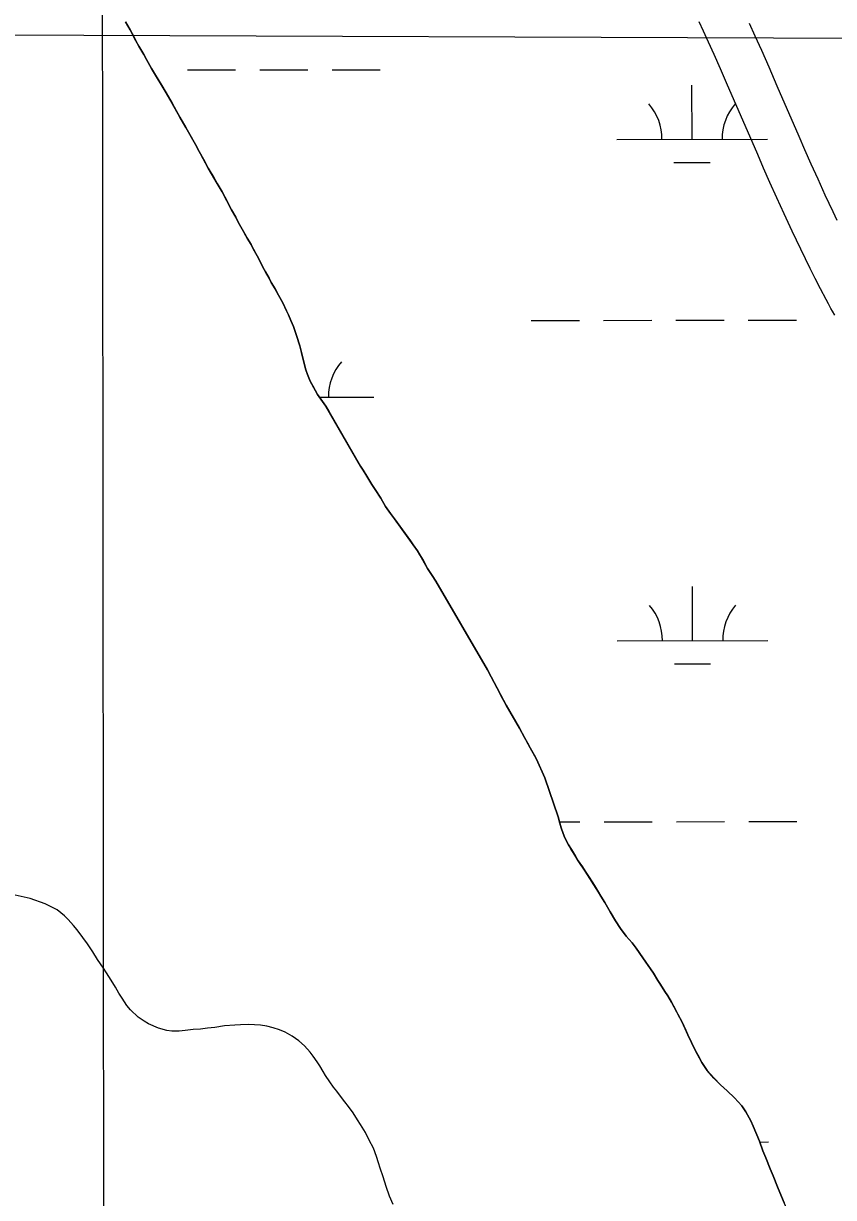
# Model space of a CAD drawing. Extents: x 3297753 to 3335611, y 652252 to 677623.
# Drawn here: x 3317590 to 3318127, y 662318 to 663097 of the extents above; entities that cross this region are included whole.
import ezdxf

# ---------------------------------------------------------------- set-up
doc = ezdxf.new("R2010")
doc.units = 0
for name, color, linetype in [('V-GRID-MAJR', 7, 'Continuous'), ('V-RIVR-RANG-IDEN', 7, 'Continuous'), ('V-ROAD-CNTR', 7, 'Continuous'), ('V-SITE-VEGE', 7, 'Continuous'), ('V-TOPO-BNDY', 7, 'Continuous'), ('V-TOPO-SHOR', 7, 'Continuous'), ('V-WETL-SWMP', 7, 'Continuous')]:
    doc.layers.add(name, color=color, linetype=linetype)

msp = doc.modelspace()

# ---------------------------------------------------------------- linework, layer by layer
at = {"layer": 'V-GRID-MAJR'}
msp.add_spline([(3317647.88, 657646.67), (3317644.8, 660673.92), (3317638.62, 666735.34), (3317632.45, 672796.78), (3317629.37, 675830.95)], degree=3, dxfattribs=at)
at = {"layer": 'V-ROAD-CNTR'}
for points in [[(3318044.4, 663084.35), (3318041.1, 663091.6), (3318038.2, 663097.9)], [(3318129.83, 662965.94), (3318127.1, 662971.73), (3318124.47, 662977.36), (3318121.96, 662982.82), (3318117.12, 662993.47), (3318112.64, 663003.49), (3318108.47, 663012.91), (3318104.59, 663021.77), (3318090.07, 663055.17), (3318084.6, 663067.73), (3318079.77, 663078.72), (3318075.5, 663088.33), (3318071.73, 663096.71)], [(3318128.36, 662903.21), (3318126.84, 662905.76), (3318125.7, 662907.72), (3318124.07, 662910.63), (3318122.48, 662913.57), (3318118.77, 662920.65), (3318115.25, 662927.52), (3318111.9, 662934.19), (3318108.71, 662940.67), (3318105.65, 662946.96), (3318102.73, 662953.07), (3318099.94, 662959), (3318097.26, 662964.75), (3318094.68, 662970.33), (3318089.77, 662981.14), (3318085.23, 662991.29), (3318081.01, 663000.82), (3318077.09, 663009.77), (3318062.56, 663043.2), (3318057.11, 663055.7), (3318052.32, 663066.6), (3318048.11, 663076.1), (3318044.37, 663084.41)]]:
    msp.add_lwpolyline(points, dxfattribs=at)
at = {"layer": 'V-SITE-VEGE'}
for p, q in [((3317660.62, 663092.44), (3317657.43, 663097.82)), ((3317664.44, 663085.31), (3317660.62, 663092.44)), ((3317666.39, 663081.79), (3317664.44, 663085.31)), ((3317669.69, 663076.21), (3317666.39, 663081.79)), ((3317671.44, 663072.89), (3317669.69, 663076.21)), ((3317674.84, 663066.9), (3317671.44, 663072.89)), ((3317684.53, 663050.76), (3317674.84, 663066.9)), ((3317693.6, 663034.62), (3317684.53, 663050.76)), ((3317697.62, 663027.8), (3317693.6, 663034.62)), ((3317704.01, 663016.42), (3317697.62, 663027.8)), ((3317712.46, 663000.8), (3317704.01, 663016.42)), ((3317718.33, 662990.56), (3317712.46, 663000.8)), ((3317721.63, 662985.08), (3317718.33, 662990.56)), ((3317727.92, 662973.18), (3317721.63, 662985.08)), ((3317730.7, 662968.32), (3317727.92, 662973.18)), ((3317732.35, 662965.01), (3317730.7, 662968.32)), ((3317734.1, 662961.8), (3317732.35, 662965.01)), ((3317736.67, 662957.15), (3317734.1, 662961.8)), ((3317740.8, 662950.11), (3317736.67, 662957.15)), ((3317746.36, 662939.77), (3317740.8, 662950.11)), ((3317750.38, 662932.01), (3317746.36, 662939.77)), ((3317761.92, 662911.33), (3317750.38, 662932.01)), ((3317765.73, 662903.47), (3317761.92, 662911.33)), ((3317769.02, 662895.61), (3317765.73, 662903.47)), ((3317771.08, 662889.71), (3317769.02, 662895.61)), ((3317773.14, 662882.79), (3317771.08, 662889.71)), ((3317777.14, 662866.97), (3317773.14, 662882.79)), ((3317780.13, 662859.32), (3317777.14, 662866.97)), ((3317784.87, 662850.63), (3317780.13, 662859.32)), ((3317788.17, 662845.87), (3317784.87, 662850.63)), ((3317790.54, 662842.76), (3317788.17, 662845.87)), ((3317813.49, 662802.94), (3317790.54, 662842.76)), ((3317815.23, 662800.4), (3317813.49, 662802.94)), ((3317823.15, 662787.52), (3317815.23, 662800.4)), ((3317826.97, 662781.83), (3317823.15, 662787.52)), ((3317830.16, 662776.35), (3317826.97, 662781.83)), ((3317835.94, 662768.07), (3317830.16, 662776.35)), ((3317851.3, 662746.86), (3317835.94, 662768.07)), ((3317852.95, 662744.17), (3317851.3, 662746.86)), ((3317858, 662735.17), (3317852.95, 662744.17)), ((3317860.99, 662730.41), (3317858, 662735.17)), ((3317863.46, 662726.79), (3317860.99, 662730.41)), ((3317897.78, 662667.83), (3317863.46, 662726.79)), ((3317900.15, 662663.18), (3317897.78, 662667.83)), ((3317910.04, 662644.45), (3317900.15, 662663.18)), ((3317919.01, 662629.15), (3317910.04, 662644.45)), ((3317926.12, 662616.11), (3317919.01, 662629.15)), ((3317930.34, 662608.67), (3317926.12, 662616.11)), ((3317935.82, 662596.19), (3317930.34, 662608.67)), ((3317944.65, 662570.41), (3317935.82, 662596.19)), ((3317946.6, 662562.96), (3317944.65, 662570.41)), ((3317947.94, 662559.24), (3317946.6, 662562.96)), ((3317949.07, 662556.45), (3317947.94, 662559.24)), ((3317951.44, 662551.79), (3317949.07, 662556.45)), ((3317953.4, 662548.69), (3317951.44, 662551.79)), ((3317957.93, 662541.03), (3317953.4, 662548.69)), ((3317962.67, 662534.31), (3317957.93, 662541.03)), ((3317971.54, 662520.45), (3317962.67, 662534.31)), ((3317973.08, 662517.65), (3317971.54, 662520.45)), ((3317975.66, 662513.52), (3317973.08, 662517.65)), ((3317979.17, 662507.21), (3317975.66, 662513.52)), ((3317986.07, 662496.14), (3317979.17, 662507.21)), ((3317989.89, 662491.17), (3317986.07, 662496.14)), ((3317993.71, 662486.62), (3317989.89, 662491.17)), ((3317996.49, 662483.1), (3317993.71, 662486.62)), ((3318005.97, 662469.55), (3317996.49, 662483.1)), ((3318007.93, 662466.55), (3318005.97, 662469.55)), ((3318010.82, 662461.79), (3318007.93, 662466.55)), ((3318017.42, 662451.55), (3318010.82, 662461.79)), ((3318019.89, 662447.31), (3318017.42, 662451.55)), ((3318026.9, 662434.07), (3318019.89, 662447.31)), ((3318030.81, 662425.59), (3318026.9, 662434.07)), ((3318035.65, 662415.55), (3318030.81, 662425.59)), ((3318040.08, 662407.28), (3318035.65, 662415.55)), ((3318043.59, 662402), (3318040.08, 662407.28)), ((3318048.02, 662397.04), (3318043.59, 662402)), ((3318052.35, 662392.58), (3318048.02, 662397.04)), ((3318056.9, 662388.55), (3318052.35, 662392.58)), ((3318061.64, 662383.89), (3318056.9, 662388.55)), ((3318066.49, 662378.51), (3318061.64, 662383.89)), ((3318069.28, 662374.68), (3318066.49, 662378.51)), ((3318072.47, 662368.68), (3318069.28, 662374.68)), ((3318074.12, 662365.06), (3318072.47, 662368.68)), ((3318078.23, 662355.03), (3318074.12, 662365.06)), ((3318080.5, 662348.62), (3318078.23, 662355.03)), ((3318082.46, 662344.07), (3318080.5, 662348.62)), ((3318085.34, 662336.83), (3318082.46, 662344.07)), ((3318087.39, 662332.07), (3318085.34, 662336.83)), ((3318090.17, 662324.83), (3318087.39, 662332.07)), ((3318092.85, 662318.32), (3318090.17, 662324.83)), ((3318099.85, 662302.5), (3318092.85, 662318.32))]:
    msp.add_line(p, q, dxfattribs=at)
at = {"layer": 'V-TOPO-BNDY'}
msp.add_line((3316940.98, 663091.7), (3324715.94, 663061.38), dxfattribs=at)
at = {"layer": 'V-TOPO-SHOR'}
for points in [[(3317657.43, 663097.82), (3317660.62, 663092.44), (3317662.99, 663088), (3317664.44, 663085.31), (3317666.39, 663081.79), (3317669.69, 663076.21), (3317671.44, 663072.89), (3317674.84, 663066.9), (3317677.42, 663062.55), (3317681.65, 663055.52), (3317684.53, 663050.76), (3317688.45, 663043.83), (3317693.6, 663034.62), (3317697.62, 663027.8), (3317700.2, 663023.14), (3317704.01, 663016.42), (3317706.48, 663011.87), (3317710.09, 663005.14), (3317712.46, 663000.8), (3317716.06, 662994.59), (3317718.33, 662990.56), (3317721.63, 662985.08), (3317723.48, 662981.66), (3317726.16, 662976.59), (3317727.92, 662973.18), (3317730.7, 662968.32), (3317732.35, 662965.01), (3317734.1, 662961.8), (3317736.67, 662957.15), (3317738.32, 662954.36), (3317740.8, 662950.11), (3317742.34, 662947.12), (3317744.81, 662942.67), (3317746.36, 662939.77), (3317748.73, 662935.12), (3317750.38, 662932.01), (3317752.75, 662927.67), (3317754.29, 662924.88), (3317756.77, 662920.64), (3317759.14, 662916.4), (3317761.92, 662911.33), (3317764.39, 662906.16), (3317765.73, 662903.47), (3317767.28, 662899.74), (3317769.02, 662895.61), (3317771.08, 662889.71), (3317773.14, 662882.79), (3317774.27, 662878.45), (3317775.91, 662872.03), (3317777.14, 662866.97), (3317778.38, 662863.76), (3317780.13, 662859.32), (3317781.77, 662856.32), (3317784.87, 662850.63), (3317788.17, 662845.87), (3317790.54, 662842.76), (3317792.5, 662839.45), (3317813.49, 662802.94), (3317815.23, 662800.4), (3317817.69, 662796.41), (3317821.09, 662790.93), (3317823.15, 662787.52), (3317826.97, 662781.83), (3317830.16, 662776.35), (3317833.46, 662771.59), (3317835.94, 662768.07), (3317839.54, 662763.1), (3317846.56, 662753.48), (3317848.41, 662750.89), (3317851.3, 662746.86), (3317852.95, 662744.17), (3317855.01, 662740.55), (3317858, 662735.17), (3317860.99, 662730.41), (3317863.46, 662726.79)], [(3317863.46, 662726.79), (3317897.78, 662667.83), (3317900.15, 662663.18), (3317903.96, 662656.04), (3317906.44, 662651.39), (3317910.04, 662644.45), (3317912.62, 662640.11), (3317916.53, 662633.39), (3317919.01, 662629.15), (3317922.41, 662622.94), (3317924.37, 662619.42), (3317926.12, 662616.11), (3317928.8, 662611.46), (3317930.34, 662608.67), (3317935.82, 662596.19), (3317944.65, 662570.41), (3317945.77, 662566.17), (3317946.6, 662562.96), (3317947.94, 662559.24), (3317949.07, 662556.45), (3317951.44, 662551.79), (3317953.4, 662548.69), (3317956.08, 662544.14), (3317957.93, 662541.04), (3317960.71, 662537.1), (3317962.67, 662534.31), (3317965.25, 662530.27), (3317968.86, 662524.69), (3317971.54, 662520.45), (3317973.08, 662517.66), (3317975.66, 662513.52), (3317979.17, 662507.21), (3317982.77, 662501.31), (3317986.07, 662496.14), (3317989.89, 662491.17), (3317993.7, 662486.62), (3317996.49, 662483.1), (3318000.92, 662476.79), (3318002.88, 662473.99), (3318005.97, 662469.55), (3318007.93, 662466.55), (3318010.82, 662461.79), (3318012.67, 662459), (3318015.56, 662454.44), (3318017.42, 662451.55), (3318019.89, 662447.31), (3318022.47, 662442.55), (3318024.11, 662439.34), (3318026.9, 662434.07), (3318029.37, 662428.69), (3318030.81, 662425.59), (3318033.18, 662420.62), (3318035.65, 662415.55), (3318038.23, 662410.8), (3318040.08, 662407.28), (3318043.59, 662402), (3318048.02, 662397.04), (3318052.35, 662392.58), (3318056.9, 662388.55), (3318061.64, 662383.89), (3318066.49, 662378.51), (3318069.28, 662374.68), (3318072.47, 662368.68), (3318074.12, 662365.06), (3318076.48, 662359.27), (3318078.23, 662355.03), (3318080.5, 662348.62), (3318082.46, 662344.07), (3318085.34, 662336.83), (3318087.39, 662332.07), (3318090.17, 662324.83), (3318092.85, 662318.32), (3318094.6, 662314.29)], [(3317702.39, 662429.11), (3317697.02, 662428.6), (3317693.09, 662428.19), (3317688.23, 662428.2), (3317685.03, 662428.62), (3317679.35, 662430.18), (3317672.74, 662433.08), (3317669.84, 662434.74), (3317666.02, 662437.33), (3317660.76, 662442.2), (3317658.39, 662445.2), (3317655.2, 662449.96), (3317653.13, 662453.27), (3317650.87, 662457.41), (3317648.08, 662461.95), (3317644.99, 662466.71), (3317642.83, 662469.92), (3317639.01, 662475.72), (3317635.81, 662480.78), (3317632.31, 662485.96), (3317629.11, 662490.3), (3317625.5, 662495.27), (3317622.92, 662498.27), (3317619.52, 662502.2), (3317616.94, 662504.58), (3317614.57, 662506.66), (3317612.09, 662508.52), (3317604.24, 662512.66), (3317594.33, 662516.19), (3317580.38, 662519.21)], [(3317835.1, 662313.05), (3317832.63, 662318.63), (3317830.47, 662324.94), (3317828.42, 662331.35), (3317826.46, 662337.24), (3317825.43, 662340.66), (3317824.1, 662344.9), (3317822.04, 662350.38), (3317819.26, 662355.86), (3317816.78, 662360.82), (3317813.49, 662366.1), (3317811.53, 662369.2), (3317808.54, 662373.86), (3317805.44, 662378.2), (3317803.18, 662381.31), (3317800.29, 662385.03), (3317797.81, 662388.24), (3317795.54, 662391.03), (3317793.07, 662394.45), (3317790.29, 662398.69), (3317788.74, 662401.28), (3317786.47, 662405.1), (3317784.72, 662407.79), (3317782.14, 662411.52), (3317780.08, 662414.21), (3317776.37, 662418.34), (3317772.45, 662421.76), (3317768.11, 662424.77), (3317763.46, 662427.46), (3317759.75, 662429.02), (3317755.51, 662430.37), (3317751.27, 662431.51), (3317747.04, 662432.04), (3317743.11, 662432.25), (3317738.98, 662432.46), (3317733.91, 662432.37), (3317729.99, 662432.17), (3317723.27, 662431.66), (3317716.76, 662430.64), (3317712, 662430.03), (3317707.35, 662429.52), (3317702.39, 662429.11)]]:
    msp.add_lwpolyline(points, dxfattribs=at)
at = {"layer": 'V-WETL-SWMP'}
for p, q in [((3317660.62, 663092.44), (3317657.43, 663097.82)), ((3317662.99, 663088), (3317660.62, 663092.44)), ((3317664.43, 663085.31), (3317662.99, 663088)), ((3317666.39, 663081.79), (3317664.43, 663085.31)), ((3317669.69, 663076.2), (3317666.39, 663081.79)), ((3317671.44, 663072.89), (3317669.69, 663076.2)), ((3317674.84, 663066.89), (3317671.44, 663072.89)), ((3317677.42, 663062.55), (3317674.84, 663066.89)), ((3317681.65, 663055.52), (3317677.42, 663062.55)), ((3317698.62, 663065.95), (3317730.62, 663065.99)), ((3317746.62, 663066), (3317778.62, 663066.04)), ((3317794.62, 663066.05), (3317826.62, 663066.08)), ((3317684.53, 663050.76), (3317681.65, 663055.52)), ((3318033.51, 663019.87), (3318033.47, 663055.87)), ((3317688.45, 663043.83), (3317684.53, 663050.76)), ((3317693.6, 663034.62), (3317688.45, 663043.83)), ((3317697.62, 663027.79), (3317693.6, 663034.62)), ((3317700.2, 663023.14), (3317697.62, 663027.79)), ((3317704.01, 663016.42), (3317700.2, 663023.14)), ((3317706.48, 663011.86), (3317704.01, 663016.42)), ((3317983.51, 663019.81), (3318083.51, 663019.92)), ((3317710.09, 663005.14), (3317706.48, 663011.86)), ((3317712.46, 663000.8), (3317710.09, 663005.14)), ((3317716.06, 662994.59), (3317712.46, 663000.8)), ((3318021.53, 663004.42), (3318045.53, 663004.45)), ((3317718.33, 662990.56), (3317716.06, 662994.59)), ((3317721.63, 662985.07), (3317718.33, 662990.56)), ((3317723.48, 662981.66), (3317721.63, 662985.07)), ((3317726.16, 662976.59), (3317723.48, 662981.66)), ((3317727.91, 662973.18), (3317726.16, 662976.59)), ((3317730.7, 662968.32), (3317727.91, 662973.18)), ((3317732.35, 662965.01), (3317730.7, 662968.32)), ((3317734.1, 662961.8), (3317732.35, 662965.01)), ((3317736.67, 662957.15), (3317734.1, 662961.8)), ((3317738.32, 662954.35), (3317736.67, 662957.15)), ((3317740.8, 662950.11), (3317738.32, 662954.35)), ((3317742.34, 662947.11), (3317740.8, 662950.11)), ((3317744.81, 662942.67), (3317742.34, 662947.11)), ((3317746.36, 662939.77), (3317744.81, 662942.67)), ((3317748.73, 662935.12), (3317746.36, 662939.77)), ((3317750.38, 662932.01), (3317748.73, 662935.12)), ((3317752.75, 662927.67), (3317750.38, 662932.01)), ((3317754.29, 662924.88), (3317752.75, 662927.67)), ((3317756.77, 662920.64), (3317754.29, 662924.88)), ((3317759.14, 662916.39), (3317756.77, 662920.64)), ((3317761.92, 662911.33), (3317759.14, 662916.39)), ((3317764.39, 662906.15), (3317761.92, 662911.33)), ((3317765.73, 662903.47), (3317764.39, 662906.15)), ((3317767.27, 662899.74), (3317765.73, 662903.47)), ((3317769.02, 662895.61), (3317767.27, 662899.74)), ((3317926.79, 662899.69), (3317958.79, 662899.72)), ((3317974.79, 662899.73), (3318006.79, 662899.77)), ((3318022.79, 662899.78), (3318054.79, 662899.82)), ((3318070.79, 662899.83), (3318102.79, 662899.86)), ((3317771.08, 662889.71), (3317769.02, 662895.61)), ((3317773.14, 662882.79), (3317771.08, 662889.71)), ((3317774.27, 662878.44), (3317773.14, 662882.79)), ((3317775.91, 662872.03), (3317774.27, 662878.44)), ((3317777.14, 662866.97), (3317775.91, 662872.03)), ((3317778.38, 662863.76), (3317777.14, 662866.97)), ((3317780.13, 662859.32), (3317778.38, 662863.76)), ((3317781.78, 662856.32), (3317780.13, 662859.32)), ((3317784.87, 662850.63), (3317781.78, 662856.32)), ((3317788.17, 662845.87), (3317784.87, 662850.63)), ((3317786.13, 662848.8), (3317822.25, 662848.84)), ((3317790.54, 662842.76), (3317788.17, 662845.87)), ((3317792.5, 662839.45), (3317790.54, 662842.76)), ((3317813.49, 662802.94), (3317792.5, 662839.45)), ((3317815.23, 662800.4), (3317813.49, 662802.94)), ((3317817.69, 662796.41), (3317815.23, 662800.4)), ((3317821.09, 662790.93), (3317817.69, 662796.41)), ((3317823.15, 662787.52), (3317821.09, 662790.93)), ((3317826.97, 662781.83), (3317823.15, 662787.52)), ((3317830.16, 662776.34), (3317826.97, 662781.83)), ((3317833.46, 662771.58), (3317830.16, 662776.34)), ((3317835.93, 662768.07), (3317833.46, 662771.58)), ((3317839.54, 662763.1), (3317835.93, 662768.07)), ((3317846.56, 662753.48), (3317839.54, 662763.1)), ((3317848.41, 662750.89), (3317846.56, 662753.48)), ((3317851.3, 662746.86), (3317848.41, 662750.89)), ((3317852.95, 662744.17), (3317851.3, 662746.86)), ((3317855.01, 662740.55), (3317852.95, 662744.17)), ((3317858, 662735.17), (3317855.01, 662740.55)), ((3317860.99, 662730.41), (3317858, 662735.17)), ((3317863.46, 662726.79), (3317860.99, 662730.41)), ((3317897.78, 662667.83), (3317863.46, 662726.79)), ((3318033.85, 662687.19), (3318033.81, 662723.19)), ((3317983.85, 662687.14), (3318083.85, 662687.24)), ((3318021.86, 662671.75), (3318045.86, 662671.77)), ((3317900.15, 662663.17), (3317897.78, 662667.83)), ((3317903.96, 662656.04), (3317900.15, 662663.17)), ((3317906.43, 662651.38), (3317903.96, 662656.04)), ((3317910.04, 662644.45), (3317906.43, 662651.38)), ((3317912.62, 662640.11), (3317910.04, 662644.45)), ((3317916.53, 662633.38), (3317912.62, 662640.11)), ((3317919.01, 662629.14), (3317916.53, 662633.38)), ((3317922.41, 662622.94), (3317919.01, 662629.14)), ((3317924.37, 662619.42), (3317922.41, 662622.94)), ((3317926.12, 662616.11), (3317924.37, 662619.42)), ((3317928.8, 662611.46), (3317926.12, 662616.11)), ((3317930.34, 662608.66), (3317928.8, 662611.46)), ((3317935.82, 662596.19), (3317930.34, 662608.66)), ((3317944.65, 662570.4), (3317935.82, 662596.19)), ((3317945.78, 662566.16), (3317944.65, 662570.4)), ((3317945.54, 662567.03), (3317959.13, 662567.04)), ((3317946.6, 662562.96), (3317945.78, 662566.16)), ((3317947.93, 662559.24), (3317946.6, 662562.96)), ((3317975.13, 662567.06), (3318007.13, 662567.09)), ((3318023.13, 662567.11), (3318055.13, 662567.14)), ((3318071.13, 662567.16), (3318103.13, 662567.19)), ((3317949.07, 662556.45), (3317947.93, 662559.24)), ((3317951.44, 662551.79), (3317949.07, 662556.45)), ((3317953.39, 662548.69), (3317951.44, 662551.79)), ((3317956.07, 662544.14), (3317953.39, 662548.69)), ((3317957.93, 662541.03), (3317956.07, 662544.14)), ((3317960.71, 662537.1), (3317957.93, 662541.03)), ((3317962.67, 662534.31), (3317960.71, 662537.1)), ((3317965.25, 662530.27), (3317962.67, 662534.31)), ((3317968.86, 662524.69), (3317965.25, 662530.27)), ((3317971.54, 662520.45), (3317968.86, 662524.69)), ((3317973.08, 662517.65), (3317971.54, 662520.45)), ((3317975.66, 662513.51), (3317973.08, 662517.65)), ((3317979.16, 662507.21), (3317975.66, 662513.51)), ((3317982.77, 662501.31), (3317979.16, 662507.21)), ((3317986.07, 662496.14), (3317982.77, 662501.31)), ((3317989.89, 662491.17), (3317986.07, 662496.14)), ((3317993.7, 662486.62), (3317989.89, 662491.17)), ((3317996.49, 662483.1), (3317993.7, 662486.62)), ((3318000.92, 662476.79), (3317996.49, 662483.1)), ((3318002.88, 662473.99), (3318000.92, 662476.79)), ((3318005.97, 662469.55), (3318002.88, 662473.99)), ((3318007.93, 662466.55), (3318005.97, 662469.55)), ((3318010.82, 662461.79), (3318007.93, 662466.55)), ((3318012.67, 662458.99), (3318010.82, 662461.79)), ((3318015.56, 662454.44), (3318012.67, 662458.99)), ((3318017.42, 662451.55), (3318015.56, 662454.44)), ((3318019.89, 662447.3), (3318017.42, 662451.55)), ((3318022.47, 662442.55), (3318019.89, 662447.3)), ((3318024.11, 662439.34), (3318022.47, 662442.55)), ((3318026.9, 662434.07), (3318024.11, 662439.34)), ((3318029.37, 662428.69), (3318026.9, 662434.07)), ((3318030.81, 662425.58), (3318029.37, 662428.69)), ((3318033.18, 662420.62), (3318030.81, 662425.58)), ((3318035.65, 662415.55), (3318033.18, 662420.62)), ((3318038.23, 662410.79), (3318035.65, 662415.55)), ((3318040.08, 662407.28), (3318038.23, 662410.79)), ((3318043.59, 662402), (3318040.08, 662407.28)), ((3318048.02, 662397.03), (3318043.59, 662402)), ((3318052.35, 662392.58), (3318048.02, 662397.03)), ((3318056.9, 662388.55), (3318052.35, 662392.58)), ((3318061.64, 662383.89), (3318056.9, 662388.55)), ((3318066.49, 662378.51), (3318061.64, 662383.89)), ((3318069.27, 662374.68), (3318066.49, 662378.51)), ((3318072.47, 662368.68), (3318069.27, 662374.68)), ((3318074.12, 662365.06), (3318072.47, 662368.68)), ((3318076.48, 662359.27), (3318074.12, 662365.06)), ((3318078.23, 662355.03), (3318076.48, 662359.27)), ((3318080.5, 662348.62), (3318078.23, 662355.03)), ((3318078.4, 662354.56), (3318084.19, 662354.57)), ((3318082.45, 662344.07), (3318080.5, 662348.62)), ((3318085.34, 662336.83), (3318082.45, 662344.07)), ((3318087.39, 662332.07), (3318085.34, 662336.83)), ((3318090.17, 662324.83), (3318087.39, 662332.07)), ((3318092.85, 662318.32), (3318090.17, 662324.83)), ((3318094.6, 662314.28), (3318092.85, 662318.32))]:
    msp.add_line(p, q, dxfattribs=at)
for centre, start, end in [((3317978.27, 663020.28), 359.28648, 40.83014), ((3318088.75, 663020.4), 139.28648, 180.83014), ((3317827.49, 662849.32), 139.28648, 180.83014), ((3317978.6, 662687.61), 359.28648, 40.83014), ((3318089.09, 662687.72), 139.28648, 180.83014)]:
    msp.add_arc(centre, 35.25, start, end, dxfattribs=at)

# ---------------------------------------------------------------- texts
at = {"layer": 'V-RIVR-RANG-IDEN'}
msp.add_text('R-210.0', height=83, rotation=286.95664, dxfattribs=at).set_placement((3317422.85, 662499.99))

doc.saveas('drawing.dxf')
